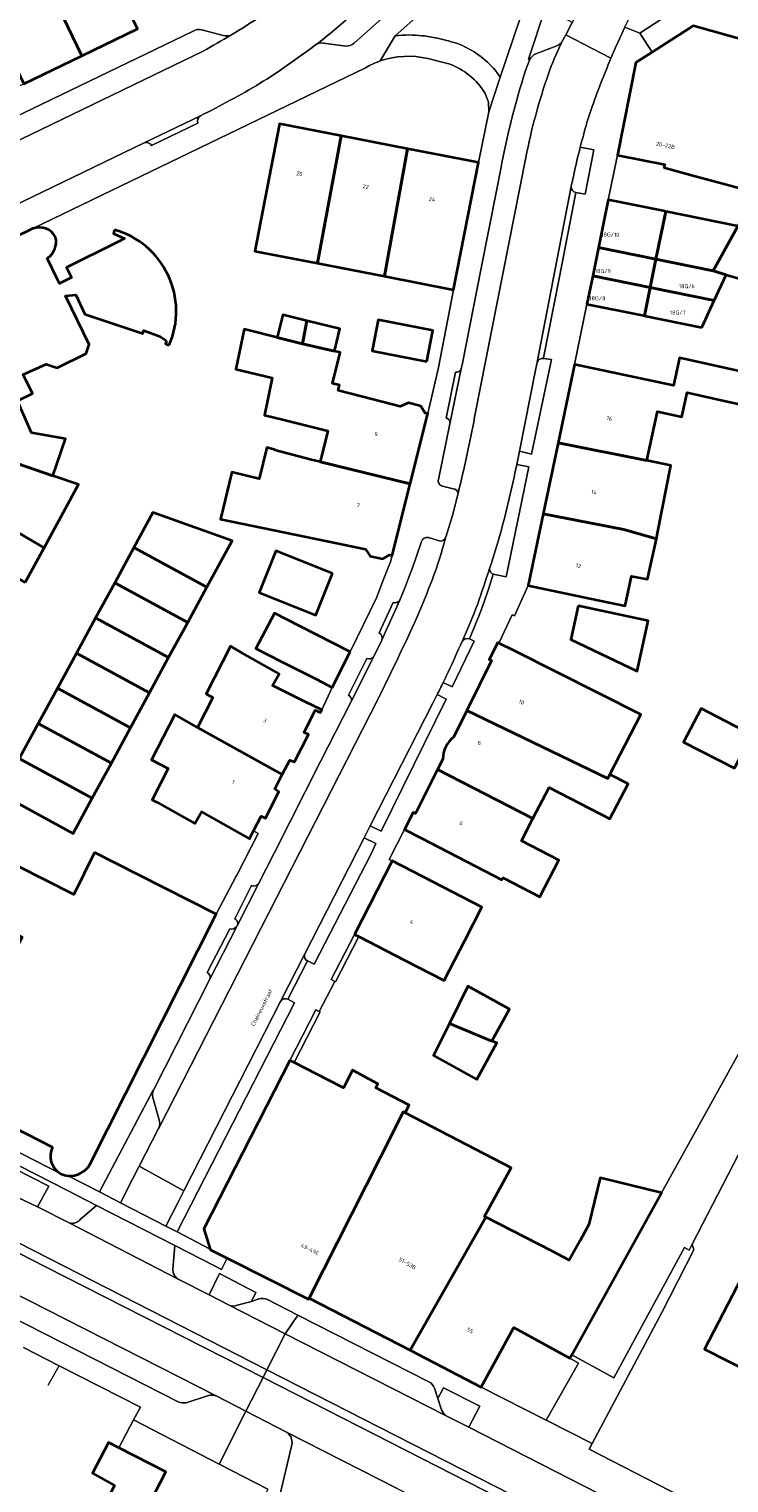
# Model space of a CAD drawing. Header units: metres. Extents: x 197700 to 204338, y 317132 to 325229.
# Tile 762 of 1056: x 203297 to 203359, y 319338 to 319467. Entities that reach past the tile are written whole.
import ezdxf
from ezdxf.enums import TextEntityAlignment as Align

# ---------------------------------------------------------------- set-up
doc = ezdxf.new("R2010")
doc.units = ezdxf.units.M
for name, color, linetype, lineweight in [('B-WE-GR-BEPLANTING_CULTUUR_HEESTERS-GV', 90, 'Continuous', 18), ('B-WE-GR-BEPLANTING_CULTUUR_ROOS-GV', 90, 'Continuous', 18), ('B-WE-IE-TERREINAFSCHEIDING_KUNSTMATIG_MUUR-G', 90, 'IE-TERREINAFSCHEIDING-KUNSTMATIG-DICHT', 18), ('B-WE-IE-TERREINAFSCHEIDING_KUNSTMATIG_MUUR-GV', 90, 'Continuous', 18), ('B-WE-OG-BEBOUWING-GV', 7, 'Continuous', 35), ('B-WE-OG-BEBOUWING-T18', 10, 'Continuous', 18), ('B-WE-OG-TERREIN_ERF-GV', 7, 'Continuous', 18), ('B-WE-OG-TOPOGRAFIE-T18', 10, 'Continuous', 18), ('B-WE-VH-VERHARDING_ASFALT-GV', 252, 'Continuous', 18), ('B-WE-VH-VERHARDING_BETONSTRAATSTEEN-GV', 252, 'Continuous', 18), ('B-WE-VH-VERHARDING_GESLOTEN-GV', 252, 'Continuous', 18), ('B-WE-VH-VERHARDING_OPEN-GV', 252, 'Continuous', 18), ('B-WE-VH-VERHARDING_SIERBESTRATING-GV', 252, 'Continuous', 18), ('B-WE-VH-VERHARDING_STRAATBAKSTEEN-GV', 252, 'Continuous', 18), ('B-WE-VH-VERHARDING_TEGEL-GV', 252, 'Continuous', 18)]:
    doc.layers.add(name, color=color, linetype=linetype, lineweight=lineweight)
doc.styles.add('NLCS-ISO-M200-T18', font='NLCS-ISO.ttf', dxfattribs={"height": 0.36})
doc.linetypes.add('IE-TERREINAFSCHEIDING-KUNSTMATIG-DICHT', pattern='A,8,-1,[82,NLCS.SHX,S=0.75,R=90,X=0,Y=0],-1', length=10)

msp = doc.modelspace()

# ---------------------------------------------------------------- linework, layer by layer
at = {"layer": 'B-WE-GR-BEPLANTING_CULTUUR_HEESTERS-GV'}
for points in [[(203338.14, 319463.473), (203338.571, 319462.864), (203340.958, 319469.962), (203339.434, 319470.762), (203336.949, 319473.388), (203329.263, 319466.553)], [(203349.619, 319467.304), (203350.944, 319466.785), (203355.428, 319469.722), (203357.452, 319469.15), (203358.085, 319471.497)], [(203345.273, 319452.669), (203346.086, 319452.497), (203346.858, 319456.434), (203345.654, 319456.668)], [(203345.08, 319454.229), (203344.86, 319453.231), (203344.85, 319453.179)], [(203340.275, 319429.751), (203341.327, 319429.481), (203343.103, 319437.849), (203342.403, 319437.953)], [(203341.837, 319437.619), (203341.703, 319436.925), (203340.275, 319429.751)], [(203337.95, 319418.834), (203339.085, 319418.591), (203341.102, 319428.339), (203340.033, 319428.546)], [(203337.652, 319419.439), (203337.617, 319419.329)], [(203337.949, 319418.834), (203337.95, 319418.834)], [(203333.514, 319409.246), (203334.321, 319408.847), (203336.259, 319412.893), (203335.839, 319413.103), (203335.829, 319413.108)], [(203332.616, 319407.468), (203327.047, 319396.552), (203328.009, 319396.07), (203333.761, 319407.757), (203332.977, 319408.168)], [(203321.487, 319384.578), (203322.066, 319384.281), (203327.135, 319394.057), (203327.53, 319394.967), (203326.496, 319395.472), (203321.224, 319385.138)], [(203310.001, 319363.14), (203308.943, 319361.065), (203309.941, 319360.55), (203320.325, 319380.861), (203319.729, 319381.171)], [(203319.105, 319380.984), (203310.539, 319364.195), (203310.001, 319363.14)], [(203307.839, 319373.124), (203307.82, 319373.131), (203303.066, 319364.098), (203304.927, 319363.138), (203306.018, 319365.291)], [(203308.339, 319370.503), (203307.774, 319372.462)], [(203306.018, 319365.291), (203306.578, 319366.394), (203308.291, 319369.719), (203308.333, 319369.811)], [(203295.817, 319363.618), (203297.546, 319362.766), (203298.562, 319364.596), (203295.554, 319366.151), (203295.048, 319365.176)], [(203315.262, 319354.052), (203316.527, 319354.403), (203316.893, 319355.184), (203313.687, 319356.86), (203312.761, 319354.987), (203314.481, 319354.085)], [(203333.775, 319344.263), (203335.771, 319343.252), (203336.749, 319345.108), (203333.528, 319346.729), (203333.047, 319345.785), (203333.357, 319344.782)]]:
    msp.add_lwpolyline(points, dxfattribs=at)
for points in [[(203329.263, 319466.553, -0.053486), (203331.656, 319466.549)], [(203331.656, 319466.549, -0.0300365), (203332.999, 319466.32)], [(203332.999, 319466.32, -0.029446), (203334.923, 319465.801)], [(203334.923, 319465.801, -0.0615785), (203336.668, 319464.827)], [(203336.668, 319464.827, -0.0587265), (203338.14, 319463.473)], [(203345.654, 319456.668, 0.0107407), (203345.08, 319454.229)], [(203344.85, 319453.179, 0.3976822), (203345.273, 319452.669)], [(203342.403, 319437.953, 0.3929973), (203341.837, 319437.619)], [(203340.033, 319428.546, -0.0156774), (203338.605, 319422.556)], [(203338.605, 319422.556, -0.0124291), (203337.652, 319419.439)], [(203337.617, 319419.329, 0.3303829), (203337.949, 319418.834)], [(203335.183, 319412.883, -0.0062713), (203333.95, 319410.153)], [(203335.829, 319413.108, 0.3776614), (203335.183, 319412.883)], [(203333.95, 319410.153, -0.0031519), (203333.514, 319409.246)], [(203332.977, 319408.168, -0.0022215), (203332.616, 319407.468)], [(203321.224, 319385.138, 0.3412764), (203321.487, 319384.578)], [(203319.729, 319381.171, 0.3831789), (203319.105, 319380.984)], [(203307.774, 319372.462, -0.1768125), (203307.839, 319373.124)], [(203308.333, 319369.811, 0.1791557), (203308.339, 319370.503)], [(203314.481, 319354.085, 0.2114905), (203315.262, 319354.052)], [(203333.357, 319344.782, 0.1246837), (203333.775, 319344.263)]]:
    msp.add_lwpolyline(points, format="xyb", dxfattribs=at)
at = {"layer": 'B-WE-GR-BEPLANTING_CULTUUR_ROOS-GV'}
for points in [[(203343.997, 319465.943), (203344.366, 319466.639), (203344.938, 319467.721), (203342.577, 319469.012), (203341.062, 319464.47), (203341.168, 319464.413)], [(203341.709, 319464.941), (203343.568, 319465.655)]]:
    msp.add_lwpolyline(points, dxfattribs=at)
for points in [[(203343.568, 319465.655, 0.1416958), (203343.997, 319465.943)], [(203341.168, 319464.413, -0.1711743), (203341.709, 319464.941)]]:
    msp.add_lwpolyline(points, format="xyb", dxfattribs=at)
at = {"layer": 'B-WE-IE-TERREINAFSCHEIDING_KUNSTMATIG_MUUR-G'}
for points in [[(203352.85, 319364.028), (203361.94, 319380.381)], [(203298.51, 319346.973), (203299.464, 319348.695)], [(203299.464, 319348.695), (203306.678, 319345.023), (203306.062, 319343.895)], [(203306.062, 319343.895), (203304.772, 319341.434)]]:
    msp.add_lwpolyline(points, dxfattribs=at)
at = {"layer": 'B-WE-IE-TERREINAFSCHEIDING_KUNSTMATIG_MUUR-GV'}
for points in [[(203326.034, 319386.719), (203325.651, 319386.916), (203323.597, 319382.909), (203323.904, 319382.734), (203323.979, 319382.713)], [(203320.31, 319375.555), (203322.619, 319380.048), (203322.534, 319380.081), (203322.236, 319380.245), (203319.928, 319375.751)]]:
    msp.add_lwpolyline(points, close=True, dxfattribs=at)
at = {"layer": 'B-WE-OG-BEBOUWING-GV'}
for points in [[(203295.522, 319476.771), (203295.655, 319476.835), (203301.478, 319464.777), (203306.433, 319467.173), (203302.362, 319475.602), (203302.241, 319475.562), (203300.837, 319475.097), (203298.193, 319480.325), (203294.578, 319478.638)], [(203293.852, 319475.963), (203292.806, 319478.031), (203289.421, 319476.453), (203290.543, 319474.289), (203296.336, 319462.291), (203301.478, 319464.777), (203295.655, 319476.835), (203295.522, 319476.771)], [(203353.071, 319454.874), (203355.96, 319454.083), (203358.609, 319453.358), (203361.305, 319452.62), (203361.687, 319453.389), (203363.376, 319456.79), (203363.126, 319456.859), (203366.838, 319464.281), (203355.651, 319467.429), (203352.028, 319465.099), (203350.583, 319464.17), (203348.966, 319455.968), (203353.145, 319455.144)], [(203324.478, 319457.677), (203319.002, 319458.734), (203316.809, 319447.474), (203322.368, 319446.392)], [(203328.321, 319445.233), (203330.355, 319456.542), (203324.478, 319457.677), (203322.368, 319446.392)], [(203334.414, 319444.046), (203336.639, 319455.328), (203330.355, 319456.542), (203328.321, 319445.233)], [(203347.272, 319447.778), (203352.367, 319446.741), (203353.23, 319450.983), (203353.004, 319451.029), (203348.135, 319452.02)], [(203352.367, 319446.741), (203357.443, 319445.708), (203359.634, 319449.68), (203353.23, 319450.983)], [(203357.443, 319445.708), (203358.589, 319445.373), (203361.198, 319444.61), (203362.766, 319449.966), (203362.458, 319450.051), (203360.32, 319450.637), (203360.183, 319450.675), (203359.634, 319449.68)], [(203352.367, 319446.741), (203347.272, 319447.778), (203346.763, 319445.279), (203351.859, 319444.242)], [(203357.538, 319443.087), (203358.589, 319445.373), (203357.443, 319445.708), (203352.367, 319446.741), (203351.859, 319444.242)], [(203294.189, 319429.19), (203298.92, 319427.552), (203300.036, 319430.822), (203297.029, 319431.356), (203295.785, 319434.187), (203295.399, 319434.276), (203289.721, 319445.888), (203284.347, 319443.343), (203286.821, 319438.12), (203284.428, 319436.986), (203287.253, 319430.555), (203290.681, 319432.259), (203294.526, 319430.165), (203294.2, 319429.21)], [(203346.763, 319445.279), (203346.254, 319442.778), (203351.153, 319441.78), (203351.35, 319441.74), (203351.859, 319444.242)], [(203356.441, 319440.703), (203357.538, 319443.087), (203351.859, 319444.242), (203351.35, 319441.74)], [(203321.413, 319441.287), (203319.297, 319441.808), (203318.806, 319439.814), (203321.031, 319439.242)], [(203321.413, 319441.287), (203321.031, 319439.242), (203323.864, 319438.605), (203324.347, 319440.564)], [(203332.059, 319437.693), (203332.596, 319440.442), (203327.746, 319441.388), (203327.209, 319438.641)], [(203318.806, 319439.814), (203315.884, 319440.534), (203315.138, 319437.017), (203318.362, 319436.223), (203317.663, 319432.927), (203319.268, 319432.531), (203323.286, 319431.54), (203322.614, 319428.796), (203330.584, 319426.845), (203332.146, 319433.074), (203331.922, 319433.114), (203331.537, 319433.734), (203330.438, 319434.02), (203329.711, 319433.683), (203327.301, 319434.308), (203324.193, 319435.114), (203324.31, 319435.591), (203323.705, 319435.74), (203324.384, 319438.495), (203323.864, 319438.605), (203321.031, 319439.242)], [(203361.135, 319434.87), (203361.483, 319436.434), (203359.349, 319436.909), (203354.467, 319437.996), (203353.927, 319435.569), (203345.156, 319437.411), (203343.7, 319430.482), (203351.551, 319428.925), (203352.511, 319433.262), (203354.647, 319432.789), (203355.119, 319434.923), (203358.67, 319434.137), (203360.851, 319433.654)], [(203342.377, 319424.181), (203349.519, 319422.807), (203352.407, 319421.969), (203352.517, 319422.467), (203353.687, 319428.454), (203351.551, 319428.925), (203343.7, 319430.482)], [(203298.137, 319421.177), (203301.188, 319426.778), (203298.92, 319427.552), (203294.189, 319429.19), (203291.828, 319424.856)], [(203322.614, 319428.796), (203321.854, 319428.982), (203318.599, 319429.817), (203318.611, 319429.867), (203317.871, 319430.049), (203317.194, 319427.3), (203314.792, 319427.892), (203313.764, 319423.721), (203324.082, 319421.573), (203326.637, 319421.041), (203327.051, 319420.434), (203328.153, 319420.203), (203328.761, 319420.561), (203328.99, 319420.489), (203330.584, 319426.845)], [(203296.469, 319418.114), (203298.137, 319421.177), (203291.828, 319424.856), (203290.159, 319421.793)], [(203312.566, 319417.676), (203314.81, 319421.805), (203307.786, 319424.309), (203306.093, 319421.194)], [(203352.407, 319421.969), (203349.519, 319422.807), (203342.377, 319424.181), (203341.043, 319417.832), (203345.936, 319416.804), (203349.626, 319416.029), (203350.207, 319418.668), (203351.62, 319418.392)], [(203306.093, 319421.194), (203304.4, 319418.08), (203310.873, 319414.562), (203312.566, 319417.676)], [(203323.713, 319418.911), (203318.688, 319420.912), (203317.214, 319417.21), (203322.239, 319415.208)], [(203309.18, 319411.447), (203310.873, 319414.562), (203304.4, 319418.08), (203302.707, 319414.965)], [(203325.271, 319411.958), (203320.815, 319414.227), (203318.571, 319415.37), (203316.903, 319412.255), (203319.212, 319411.079), (203322.271, 319409.521), (203323.668, 319408.81)], [(203345.46, 319416.039), (203344.816, 319413.055), (203350.706, 319410.243), (203351.667, 319414.7)], [(203302.707, 319414.965), (203301.014, 319411.85), (203307.487, 319408.332), (203309.18, 319411.447)], [(203319.255, 319401.086), (203319.916, 319402.372), (203320.332, 319402.206), (203321.564, 319404.622), (203321.197, 319404.796), (203322.178, 319406.788), (203322.637, 319406.57), (203322.75, 319406.816), (203321.292, 319407.534), (203318.386, 319408.965), (203318.974, 319410.01), (203315.664, 319411.875), (203314.652, 319412.445), (203312.507, 319408.236), (203313.092, 319407.906), (203311.743, 319405.259)], [(203348.291, 319401.096), (203351.036, 319406.413), (203339.843, 319412.036), (203338.454, 319412.734), (203338.342, 319412.79), (203337.587, 319411.285), (203337.801, 319411.178), (203335.618, 319406.767), (203348.103, 319400.732)], [(203299.322, 319408.735), (203305.795, 319405.217), (203307.487, 319408.332), (203301.014, 319411.85)], [(203305.795, 319405.217), (203299.322, 319408.735), (203297.629, 319405.621), (203304.102, 319402.103)], [(203316.702, 319396.098), (203317.372, 319397.409), (203317.768, 319397.216), (203318.96, 319399.562), (203318.587, 319399.786), (203319.255, 319401.086), (203311.743, 319405.259), (203309.718, 319406.399), (203307.668, 319402.378), (203309.148, 319401.624), (203307.734, 319398.849), (203308.185, 319398.596), (203311.496, 319396.732), (203312.085, 319397.778), (203316.336, 319395.383)], [(203359.318, 319401.635), (203360.857, 319404.609), (203356.361, 319406.936), (203354.822, 319403.962)], [(203297.629, 319405.621), (203295.936, 319402.506), (203302.409, 319398.988), (203304.102, 319402.103)], [(203295.936, 319402.506), (203294.243, 319399.391), (203300.716, 319395.873), (203302.409, 319398.988)], [(203331.59, 319395.452), (203338.71, 319391.74), (203338.815, 319391.943), (203342.071, 319390.261), (203343.748, 319393.508), (203340.446, 319395.214), (203341.461, 319397.179), (203333.015, 319401.521), (203331.063, 319397.618), (203330.854, 319397.728), (203330.089, 319396.208)], [(203325.651, 319386.916), (203326.034, 319386.719), (203330.097, 319384.628), (203333.591, 319382.83), (203335.418, 319386.38), (203336.943, 319389.344), (203333.449, 319391.142), (203329.004, 319393.43)], [(203334.058, 319379.018), (203337.829, 319377.464), (203339.384, 319380.301), (203335.698, 319382.321)], [(203334.058, 319379.018), (203332.651, 319376.183), (203336.503, 319374.072), (203338.273, 319377.301), (203337.829, 319377.464)], [(203321.583, 319354.592), (203321.596, 319354.586), (203321.645, 319354.684), (203329.187, 319369.638), (203329.978, 319371.183), (203330.144, 319371.097), (203330.498, 319371.782), (203327.535, 319373.313), (203327.717, 319373.666), (203325.485, 319374.886), (203324.677, 319373.322), (203324.379, 319373.474), (203320.31, 319375.555), (203319.928, 319375.751), (203312.29, 319360.825), (203312.87, 319359.039), (203312.891, 319358.974), (203314.365, 319358.231)], [(203337.297, 319361.877), (203337.184, 319361.935), (203339.538, 319366.241), (203330.144, 319371.097), (203329.978, 319371.183), (203329.187, 319369.638), (203321.645, 319354.684), (203330.571, 319350.068)], [(203345.642, 319359.8), (203344.688, 319358.056), (203343.162, 319358.845), (203337.297, 319361.877), (203330.571, 319350.068), (203336.866, 319346.812), (203339.761, 319352.082), (203344.74, 319349.356), (203344.916, 319349.675), (203352.85, 319364.028), (203347.431, 319365.352), (203346.423, 319361.228)], [(203378.33, 319352.87), (203370.209, 319357.196), (203368.734, 319353.973), (203360.767, 319358.095), (203356.671, 319350.179), (203360.692, 319348.117), (203360.626, 319347.97), (203376.424, 319339.848), (203382.174, 319351.026)], [(203301.907, 319333.226), (203309.817, 319329.175), (203312.38, 319334.178), (203307.538, 319336.613), (203308.928, 319339.297), (203304.772, 319341.434), (203303.846, 319341.91), (203302.437, 319339.171), (203304.396, 319338.087)]]:
    msp.add_lwpolyline(points, close=True, dxfattribs=at)
for points in [[(203297.153, 319449.455), (203292.014, 319446.967), (203291.901, 319447.192), (203289.623, 319446.091), (203289.721, 319445.888), (203295.399, 319434.276), (203295.785, 319434.187), (203297.126, 319434.854), (203296.286, 319436.544), (203298.332, 319437.443), (203299.29, 319437.116), (203301.857, 319438.392), (203302.125, 319439.178), (203300.029, 319443.512), (203300.96, 319443.594), (203301.761, 319441.887), (203306.894, 319440.153), (203306.986, 319440.442), (203308.439, 319439.904), (203308.981, 319439.505)], [(203304.389, 319449.353), (203304.283, 319449.036), (203305.266, 319448.573), (203304.639, 319448.262), (203300.134, 319446.022), (203300.579, 319445.126), (203299.506, 319444.593), (203299.331, 319444.955), (203298.421, 319446.836)], [(203308.981, 319439.505), (203308.907, 319439.25), (203309.229, 319439.133)], [(203333.478, 319402.446), (203333.015, 319401.521), (203341.461, 319397.179), (203342.89, 319399.945), (203348.291, 319397.155), (203349.898, 319400.266), (203348.291, 319401.096), (203348.103, 319400.732), (203335.618, 319406.767), (203334.46, 319404.428)], [(203302.607, 319394.163), (203300.766, 319390.447), (203295.804, 319392.98), (203293.331, 319388.136), (203296.187, 319386.678), (203295.504, 319385.341), (203275.695, 319395.453), (203271.674, 319387.606), (203269.394, 319383.157), (203290.684, 319372.249), (203298.892, 319368.077)], [(203302.194, 319366.543), (203313.395, 319388.715), (203306.515, 319392.19), (203302.607, 319394.163)]]:
    msp.add_lwpolyline(points, dxfattribs=at)
for points in [[(203299.151, 319448.71, 0.3788355), (203297.153, 319449.455)], [(203298.421, 319446.836, 0.3255755), (203299.151, 319448.71)], [(203309.229, 319439.133, 0.4536384), (203304.389, 319449.353)], [(203334.46, 319404.428, 0.2288732), (203333.478, 319402.446)], [(203298.892, 319368.077, 0.4073876), (203299.637, 319365.712)], [(203300.273, 319365.54, 0.2982094), (203302.194, 319366.543)], [(203299.637, 319365.712, 0.0846665), (203300.273, 319365.54)]]:
    msp.add_lwpolyline(points, format="xyb", dxfattribs=at)
at = {"layer": 'B-WE-OG-TERREIN_ERF-GV'}
for points in [[(203327.921, 319464.311, 0.0471809), (203326.62, 319463.714)], [(203332.16, 319464.523, 0.14339), (203327.921, 319464.311)], [(203337.229, 319461.429, 0.1715254), (203334.018, 319464.06)], [(203297.153, 319449.455, -0.3788355), (203299.151, 319448.71)], [(203299.151, 319448.71, -0.3255755), (203298.421, 319446.836)], [(203304.389, 319449.353, -0.4536384), (203309.229, 319439.133)], [(203299.637, 319365.712, -0.4073876), (203298.892, 319368.077)]]:
    msp.add_lwpolyline(points, format="xyb", dxfattribs=at)
for points in [[(203334.018, 319464.06), (203332.16, 319464.523)], [(203326.62, 319463.714), (203297.153, 319449.455)], [(203325.271, 319411.958), (203327.614, 319416.741), (203328.261, 319418.441), (203328.829, 319419.946), (203328.99, 319420.489), (203328.761, 319420.561), (203328.153, 319420.203), (203327.051, 319420.434), (203326.637, 319421.041), (203324.082, 319421.573), (203313.764, 319423.721), (203314.792, 319427.892), (203317.194, 319427.3), (203317.871, 319430.049), (203318.611, 319429.867), (203318.599, 319429.817), (203321.854, 319428.982), (203322.614, 319428.796), (203323.286, 319431.54), (203319.268, 319432.531), (203317.663, 319432.927), (203318.362, 319436.223), (203315.138, 319437.017), (203315.884, 319440.534), (203318.806, 319439.814), (203319.297, 319441.808), (203321.413, 319441.287), (203324.347, 319440.564), (203323.864, 319438.605), (203324.384, 319438.495), (203323.705, 319435.74), (203324.31, 319435.591), (203324.193, 319435.114), (203327.301, 319434.308), (203329.711, 319433.683), (203330.438, 319434.02), (203331.537, 319433.734), (203331.922, 319433.114), (203332.146, 319433.074), (203333.086, 319437.152), (203334.414, 319444.046), (203328.321, 319445.233), (203322.368, 319446.392), (203316.809, 319447.474), (203319.002, 319458.734), (203324.478, 319457.677), (203330.355, 319456.542), (203336.639, 319455.328), (203337.568, 319459.809), (203337.541, 319460.649), (203337.229, 319461.429)], [(203298.421, 319446.836), (203299.331, 319444.955), (203299.506, 319444.593), (203300.579, 319445.126), (203300.134, 319446.022), (203304.639, 319448.262), (203305.266, 319448.573), (203304.283, 319449.036), (203304.389, 319449.353)], [(203361.198, 319444.61), (203358.589, 319445.373), (203357.538, 319443.087), (203356.441, 319440.703), (203351.35, 319441.74), (203351.153, 319441.78), (203346.254, 319442.778), (203345.156, 319437.411), (203353.927, 319435.569), (203354.467, 319437.996), (203359.349, 319436.909)], [(203309.229, 319439.133), (203308.907, 319439.25), (203308.981, 319439.505), (203308.439, 319439.904), (203306.986, 319440.442), (203306.894, 319440.153), (203301.761, 319441.887), (203300.96, 319443.594), (203300.029, 319443.512), (203302.125, 319439.178), (203301.857, 319438.392), (203299.29, 319437.116), (203298.332, 319437.443), (203296.286, 319436.544), (203297.126, 319434.854), (203295.785, 319434.187), (203297.029, 319431.356), (203300.036, 319430.822), (203298.92, 319427.552), (203301.188, 319426.778), (203298.137, 319421.177), (203296.469, 319418.114)], [(203360.851, 319433.654), (203358.67, 319434.137), (203355.119, 319434.923), (203354.647, 319432.789), (203352.511, 319433.262), (203351.551, 319428.925), (203353.687, 319428.454), (203352.517, 319422.467), (203352.407, 319421.969), (203351.62, 319418.392), (203350.207, 319418.668), (203349.626, 319416.029), (203345.936, 319416.804), (203341.043, 319417.832), (203339.825, 319415.154), (203339.616, 319415.243), (203338.454, 319412.734), (203339.843, 319412.036), (203351.036, 319406.413), (203348.291, 319401.096), (203349.898, 319400.266), (203348.291, 319397.155), (203342.89, 319399.945), (203341.461, 319397.179), (203340.446, 319395.214), (203343.748, 319393.508), (203342.071, 319390.261), (203338.815, 319391.943), (203338.71, 319391.74), (203331.59, 319395.452), (203330.089, 319396.208), (203328.733, 319393.566), (203329.004, 319393.43), (203333.449, 319391.142), (203336.943, 319389.344), (203335.418, 319386.38), (203333.591, 319382.83), (203330.097, 319384.628), (203326.034, 319386.719), (203323.979, 319382.713), (203323.904, 319382.734), (203322.534, 319380.081), (203322.619, 319380.048), (203320.31, 319375.555), (203324.379, 319373.474), (203324.677, 319373.322), (203325.485, 319374.886), (203327.717, 319373.666), (203327.535, 319373.313), (203330.498, 319371.782), (203330.144, 319371.097), (203339.538, 319366.241), (203337.184, 319361.935), (203337.297, 319361.877), (203343.162, 319358.845), (203344.688, 319358.056), (203345.642, 319359.8), (203346.423, 319361.228), (203347.431, 319365.352), (203352.85, 319364.028), (203361.94, 319380.381)], [(203295.804, 319392.98), (203300.766, 319390.447), (203302.607, 319394.163), (203306.515, 319392.19), (203313.395, 319388.715), (203315.174, 319392.071), (203315.23, 319392.182), (203317.1, 319395.874), (203316.702, 319396.098), (203316.336, 319395.383), (203312.085, 319397.778), (203311.496, 319396.732), (203308.185, 319398.596), (203307.734, 319398.849), (203309.148, 319401.624), (203307.668, 319402.378), (203309.718, 319406.399), (203311.743, 319405.259), (203313.092, 319407.906), (203312.507, 319408.236), (203314.652, 319412.445), (203315.664, 319411.875), (203318.974, 319410.01), (203318.386, 319408.965), (203321.292, 319407.534), (203322.75, 319406.816), (203323.668, 319408.81), (203322.271, 319409.521), (203319.212, 319411.079), (203316.903, 319412.255), (203318.571, 319415.37), (203320.815, 319414.227), (203325.271, 319411.958)], [(203267.69, 319382.057), (203299.637, 319365.712)], [(203298.892, 319368.077), (203290.684, 319372.249)], [(203304.396, 319338.087), (203302.437, 319339.171), (203303.846, 319341.91), (203304.772, 319341.434), (203306.062, 319343.895), (203306.678, 319345.023), (203299.464, 319348.695), (203296.329, 319350.324)], [(203317.969, 319337.765), (203313.658, 319339.985), (203306.062, 319343.895), (203304.772, 319341.434), (203308.928, 319339.297), (203307.538, 319336.613)]]:
    msp.add_lwpolyline(points, dxfattribs=at)
for points in [[(203332.059, 319437.693), (203327.209, 319438.641), (203327.746, 319441.388), (203332.596, 319440.442)], [(203295.936, 319402.506), (203297.629, 319405.621), (203299.322, 319408.735), (203301.014, 319411.85), (203302.707, 319414.965), (203304.4, 319418.08), (203306.093, 319421.194), (203307.786, 319424.309), (203314.81, 319421.805), (203312.566, 319417.676), (203310.873, 319414.562), (203309.18, 319411.447), (203307.487, 319408.332), (203305.795, 319405.217), (203304.102, 319402.103), (203302.409, 319398.988), (203300.716, 319395.873), (203294.243, 319399.391)], [(203323.713, 319418.911), (203322.239, 319415.208), (203317.214, 319417.21), (203318.688, 319420.912)], [(203345.46, 319416.039), (203351.667, 319414.7), (203350.706, 319410.243), (203344.816, 319413.055)], [(203359.318, 319401.635), (203354.822, 319403.962), (203356.361, 319406.936), (203360.857, 319404.609)], [(203337.829, 319377.464), (203338.273, 319377.301), (203336.503, 319374.072), (203332.651, 319376.183), (203334.058, 319379.018), (203335.698, 319382.321), (203339.384, 319380.301)], [(203342.643, 319343.872), (203345.495, 319348.927), (203344.74, 319349.356), (203339.761, 319352.082), (203336.866, 319346.812)]]:
    msp.add_lwpolyline(points, close=True, dxfattribs=at)
at = {"layer": 'B-WE-VH-VERHARDING_ASFALT-GV'}
for points in [[(203197.96, 319409.397), (203216.207, 319400.105), (203247.52, 319384.185), (203273.796, 319370.847), (203298.604, 319358.187), (203317.895, 319348.329), (203319.517, 319351.521), (203314.481, 319354.085), (203312.761, 319354.987), (203310.013, 319356.373), (203300.351, 319361.348), (203297.546, 319362.766), (203295.817, 319363.618), (203275.691, 319373.876), (203275.619, 319373.913), (203274.711, 319374.352), (203249.148, 319387.364), (203249.115, 319387.381), (203248.214, 319387.825), (203248.111, 319387.878), (203218.135, 319403.196), (203216.213, 319404.159), (203212.756, 319405.921), (203202.591, 319411.05)], [(203335.771, 319343.252), (203333.775, 319344.263), (203319.517, 319351.521), (203317.895, 319348.329), (203326.454, 319343.955), (203356.971, 319328.399), (203390.937, 319311.096)], [(203390.617, 319310.419), (203356.62, 319327.729), (203325.997, 319343.347), (203317.55, 319347.65), (203316.032, 319344.659), (203319.689, 319342.776)], [(203392.656, 319314.119), (203383.374, 319318.896), (203379.306, 319321.015), (203358.879, 319331.451), (203335.771, 319343.252)], [(203319.689, 319342.776), (203329.426, 319337.826), (203333.587, 319335.691), (203368.824, 319317.734), (203373.695, 319315.258), (203383.492, 319310.174), (203391.264, 319306.154)]]:
    msp.add_lwpolyline(points, dxfattribs=at)
msp.add_lwpolyline([(203210.579, 319398.393), (203215.156, 319396.058), (203246.76, 319379.96), (203275.177, 319365.481), (203313.392, 319346.019), (203316.032, 319344.659), (203317.55, 319347.65), (203298.272, 319357.47), (203273.394, 319370.2), (203247.101, 319383.53), (203215.758, 319399.486), (203197.737, 319408.656), (203196.744, 319405.349), (203197.707, 319404.86)], close=True, dxfattribs=at)
at = {"layer": 'B-WE-VH-VERHARDING_BETONSTRAATSTEEN-GV'}
for points in [[(203313.392, 319346.019), (203275.177, 319365.481), (203246.76, 319379.96), (203215.156, 319396.058)], [(203216.695, 319393.033), (203245.938, 319378.167), (203274.245, 319363.713), (203310.022, 319345.507)], [(203314.481, 319354.085), (203319.517, 319351.521), (203320.635, 319353.183), (203317.934, 319354.558)], [(203317.186, 319354.63), (203316.527, 319354.403), (203315.262, 319354.052)], [(203332.234, 319347.279), (203320.635, 319353.183), (203319.517, 319351.521), (203333.775, 319344.263)], [(203310.74, 319345.412), (203312.723, 319346.059)], [(203333.357, 319344.782), (203333.047, 319345.785), (203332.742, 319346.711)]]:
    msp.add_lwpolyline(points, dxfattribs=at)
for points in [[(203306.578, 319366.394), (203306.018, 319365.291), (203304.927, 319363.138), (203308.943, 319361.065), (203310.001, 319363.14), (203310.539, 319364.195)], [(203310.013, 319356.373), (203309.939, 319356.427), (203309.87, 319356.487), (203309.807, 319356.553), (203309.75, 319356.625), (203309.699, 319356.701), (203309.656, 319356.782), (203309.62, 319356.866), (203309.592, 319356.953), (203309.571, 319357.042), (203309.559, 319357.133), (203309.554, 319357.224), (203309.555, 319357.27), (203309.735, 319359.355), (203302.78, 319362.905), (203301.35, 319361.646), (203301.278, 319361.574), (203301.208, 319361.517), (203301.133, 319361.466), (203301.054, 319361.422), (203300.972, 319361.386), (203300.886, 319361.357), (203300.799, 319361.335), (203300.709, 319361.322), (203300.619, 319361.316), (203300.529, 319361.319), (203300.439, 319361.329), (203300.351, 319361.348)]]:
    msp.add_lwpolyline(points, close=True, dxfattribs=at)
for points in [[(203317.934, 319354.558, 0.1925311), (203317.186, 319354.63)], [(203315.262, 319354.052, -0.2114905), (203314.481, 319354.085)], [(203332.742, 319346.711, 0.2007412), (203332.234, 319347.279)], [(203310.022, 319345.507, 0.113046), (203310.74, 319345.412)], [(203312.723, 319346.059, -0.1344952), (203313.392, 319346.019)], [(203333.775, 319344.263, -0.1246837), (203333.357, 319344.782)]]:
    msp.add_lwpolyline(points, format="xyb", dxfattribs=at)
at = {"layer": 'B-WE-VH-VERHARDING_GESLOTEN-GV'}
msp.add_lwpolyline([(203355.96, 319454.083), (203353.071, 319454.874), (203353.145, 319455.144), (203348.966, 319455.968), (203348.135, 319452.02), (203353.004, 319451.029), (203353.23, 319450.983), (203359.634, 319449.68), (203360.183, 319450.675), (203360.32, 319450.637), (203361.305, 319452.62), (203358.609, 319453.358)], close=True, dxfattribs=at)
msp.add_lwpolyline([(203361.94, 319380.381), (203352.85, 319364.028), (203344.916, 319349.675), (203348.641, 319347.615), (203354.887, 319359.168), (203355.32, 319358.945), (203355.588, 319359.464), (203365.584, 319378.837)], dxfattribs=at)
at = {"layer": 'B-WE-VH-VERHARDING_OPEN-GV'}
for points in [[(203371.897, 319375.548), (203370.258, 319376.418), (203365.819, 319378.719), (203365.584, 319378.837), (203355.588, 319359.464), (203355.716, 319358.962), (203352.902, 319353.423), (203346.708, 319341.803), (203346.455, 319341.316), (203354.609, 319337.098), (203354.583, 319337.002), (203365.804, 319331.215), (203365.855, 319331.325), (203368.717, 319329.888), (203368.926, 319330.311), (203375.864, 319326.762), (203375.507, 319327.859), (203381.19, 319338.9), (203388.724, 319353.99), (203393.828, 319364.071), (203387.603, 319367.314), (203378.921, 319371.957)], [(203355.588, 319359.464), (203355.32, 319358.945), (203354.887, 319359.168), (203348.641, 319347.615), (203344.916, 319349.675), (203344.74, 319349.356), (203345.495, 319348.927), (203342.643, 319343.872), (203346.708, 319341.803), (203352.902, 319353.423), (203355.716, 319358.962)], [(203368.734, 319353.973), (203370.209, 319357.196), (203378.33, 319352.87), (203382.174, 319351.026), (203376.424, 319339.848), (203360.626, 319347.97), (203360.692, 319348.117), (203356.671, 319350.179), (203360.767, 319358.095)]]:
    msp.add_lwpolyline(points, close=True, dxfattribs=at)
at = {"layer": 'B-WE-VH-VERHARDING_SIERBESTRATING-GV'}
for points in [[(203317.895, 319348.329), (203298.604, 319358.187), (203273.796, 319370.847), (203247.52, 319384.185), (203216.207, 319400.105), (203197.96, 319409.397), (203197.737, 319408.656), (203215.758, 319399.486), (203247.101, 319383.53), (203273.394, 319370.2), (203298.272, 319357.47), (203317.55, 319347.65)], [(203313.658, 319339.985), (203317.969, 319337.765), (203317.638, 319337.117), (203318.715, 319336.563), (203319.046, 319337.211), (203320.074, 319341.583), (203320.081, 319341.608), (203320.102, 319341.706), (203320.115, 319341.806), (203320.118, 319341.906), (203320.112, 319342.006), (203320.098, 319342.105), (203320.075, 319342.203), (203320.043, 319342.298), (203320.002, 319342.39), (203319.954, 319342.478), (203319.898, 319342.561), (203319.835, 319342.639), (203319.765, 319342.711), (203319.689, 319342.776), (203316.032, 319344.659)]]:
    msp.add_lwpolyline(points, close=True, dxfattribs=at)
for points in [[(203295.554, 319366.151), (203298.562, 319364.596), (203297.546, 319362.766), (203300.351, 319361.348), (203300.439, 319361.329), (203300.529, 319361.319), (203300.619, 319361.316), (203300.709, 319361.322), (203300.799, 319361.335), (203300.886, 319361.357), (203300.972, 319361.386), (203301.054, 319361.422), (203301.133, 319361.466), (203301.208, 319361.517), (203301.278, 319361.574), (203301.35, 319361.646), (203302.78, 319362.905), (203300.202, 319364.221), (203212.637, 319408.92)], [(203310.022, 319345.507), (203274.245, 319363.713), (203245.938, 319378.167), (203216.695, 319393.033)], [(203354.609, 319337.098), (203346.455, 319341.316), (203346.708, 319341.803), (203342.643, 319343.872), (203336.866, 319346.812), (203330.571, 319350.068), (203321.645, 319354.684), (203321.596, 319354.586), (203321.583, 319354.592), (203314.365, 319358.231), (203313.875, 319357.241), (203313.243, 319357.564), (203309.735, 319359.355), (203309.555, 319357.27), (203309.554, 319357.224), (203309.559, 319357.133), (203309.571, 319357.042), (203309.592, 319356.953), (203309.62, 319356.866), (203309.656, 319356.782), (203309.699, 319356.701), (203309.75, 319356.625), (203309.807, 319356.553), (203309.87, 319356.487), (203309.939, 319356.427), (203310.013, 319356.373), (203312.761, 319354.987), (203313.687, 319356.86), (203316.893, 319355.184), (203316.527, 319354.403), (203317.186, 319354.63)], [(203317.934, 319354.558), (203320.635, 319353.183), (203332.234, 319347.279)], [(203296.329, 319350.324), (203299.464, 319348.695), (203306.678, 319345.023), (203306.062, 319343.895), (203313.658, 319339.985), (203316.032, 319344.659), (203313.392, 319346.019)], [(203317.895, 319348.329), (203317.55, 319347.65), (203325.997, 319343.347), (203356.62, 319327.729), (203390.617, 319310.419)], [(203390.937, 319311.096), (203356.971, 319328.399), (203326.454, 319343.955), (203317.895, 319348.329)], [(203332.742, 319346.711), (203333.047, 319345.785), (203333.528, 319346.729), (203336.749, 319345.108), (203335.771, 319343.252), (203358.879, 319331.451), (203379.306, 319321.015), (203380.029, 319322.514), (203384.187, 319320.481), (203383.374, 319318.896), (203392.656, 319314.119)], [(203312.723, 319346.059), (203310.74, 319345.412)], [(203329.426, 319337.826), (203319.689, 319342.776), (203319.765, 319342.711), (203319.835, 319342.639), (203319.898, 319342.561), (203319.954, 319342.478), (203320.002, 319342.39), (203320.043, 319342.298), (203320.075, 319342.203), (203320.098, 319342.105), (203320.112, 319342.006), (203320.118, 319341.906), (203320.115, 319341.806), (203320.102, 319341.706), (203320.081, 319341.608), (203320.074, 319341.583), (203319.046, 319337.211)]]:
    msp.add_lwpolyline(points, dxfattribs=at)
for points in [[(203317.186, 319354.63, -0.1925311), (203317.934, 319354.558)], [(203332.234, 319347.279, -0.2007412), (203332.742, 319346.711)], [(203310.74, 319345.412, -0.113046), (203310.022, 319345.507)], [(203313.392, 319346.019, 0.1344952), (203312.723, 319346.059)]]:
    msp.add_lwpolyline(points, format="xyb", dxfattribs=at)
at = {"layer": 'B-WE-VH-VERHARDING_STRAATBAKSTEEN-GV'}
for points in [[(203327.921, 319464.311), (203329.263, 319466.553), (203336.949, 319473.388), (203335.051, 319476.355)], [(203325.619, 319465.887), (203333.062, 319472.56)], [(203333.062, 319472.56), (203325.619, 319465.887)], [(203340.807, 319463.457), (203341.154, 319464.383), (203341.168, 319464.413), (203341.062, 319464.47), (203342.577, 319469.012), (203340.958, 319469.962), (203338.571, 319462.864), (203337.568, 319459.809), (203336.639, 319455.328), (203334.414, 319444.046), (203333.086, 319437.152), (203332.146, 319433.074), (203330.584, 319426.845), (203328.99, 319420.489)], [(203346.249, 319470.183), (203345.833, 319469.412), (203345.76, 319469.278), (203344.938, 319467.721), (203344.366, 319466.639), (203348.379, 319464.555), (203348.61, 319465.1), (203348.844, 319465.644), (203348.862, 319465.682), (203349.619, 319467.304), (203350.108, 319468.352)], [(203306.433, 319467.173), (203301.478, 319464.777), (203296.336, 319462.291), (203291.268, 319459.841), (203286.224, 319457.402), (203280.263, 319454.52), (203274.318, 319451.646), (203269.33, 319449.235), (203264.215, 319446.762), (203259.199, 319444.337), (203254.035, 319441.84), (203253.595, 319442.75), (203251.252, 319441.527), (203248.229, 319439.892), (203247.479, 319439.486), (203247.151, 319439.309), (203243.349, 319437.277), (203243.557, 319436.72), (203236.152, 319433.285), (203236.194, 319433.194), (203235.601, 319432.962), (203235.571, 319433.037), (203231.505, 319431.175)], [(203311.342, 319466.966), (203253.642, 319439.124), (203249.766, 319437.254), (203245.112, 319435.008), (203245.085, 319434.992)], [(203253.642, 319439.124), (203311.342, 319466.966)], [(203312.108, 319467.077), (203314.021, 319466.559)], [(203314.021, 319466.559), (203312.108, 319467.077)], [(203329.263, 319466.553), (203327.921, 319464.311)], [(203348.379, 319464.555), (203344.366, 319466.639), (203343.997, 319465.943), (203343.927, 319465.81)], [(203345.156, 319437.411), (203346.254, 319442.778), (203346.763, 319445.279), (203347.272, 319447.778), (203348.135, 319452.02), (203348.966, 319455.968), (203350.583, 319464.17), (203352.028, 319465.099), (203350.944, 319466.785), (203349.619, 319467.304), (203348.862, 319465.682), (203348.844, 319465.644), (203348.61, 319465.1), (203348.379, 319464.555)], [(203322.209, 319465.738), (203321.793, 319465.424), (203321.375, 319465.114), (203319.753, 319463.965)], [(203319.753, 319463.965), (203321.375, 319465.114), (203321.793, 319465.424), (203322.209, 319465.738)], [(203322.917, 319465.891), (203324.887, 319465.638)], [(203324.887, 319465.638), (203322.917, 319465.891)], [(203343.568, 319465.655), (203341.709, 319464.941)], [(203343.927, 319465.81), (203343.997, 319465.943)], [(203312.242, 319465.19), (203245.064, 319432.721), (203244.122, 319432.265), (203215.249, 319418.31), (203217.479, 319413.888), (203217.754, 319414.02)], [(203245.064, 319432.721), (203312.242, 319465.19)], [(203332.16, 319464.523), (203334.018, 319464.06)], [(203341.168, 319464.413), (203341.154, 319464.383), (203340.807, 319463.457)], [(203257.717, 319430.397), (203270.361, 319436.554), (203278.392, 319440.403), (203281.673, 319441.976), (203281.698, 319441.924), (203283.084, 319442.58), (203282.966, 319442.857), (203289.623, 319446.091), (203291.901, 319447.192), (203292.014, 319446.967), (203297.153, 319449.455), (203326.62, 319463.714)], [(203337.229, 319461.429), (203337.541, 319460.649), (203337.568, 319459.809), (203338.571, 319462.864), (203338.14, 319463.473)], [(203217.754, 319414.02), (203231.778, 319420.739), (203239.643, 319424.508), (203245.108, 319427.152), (203254.078, 319431.493), (203269.466, 319438.923), (203274.136, 319441.178), (203276.929, 319442.527), (203284.454, 319446.161), (203307.018, 319457.056), (203311.99, 319459.457)], [(203311.99, 319459.457), (203307.018, 319457.056)], [(203307.655, 319456.826), (203311.77, 319458.81)], [(203311.77, 319458.81), (203307.655, 319456.826)], [(203307.018, 319457.056), (203284.454, 319446.161)], [(203345.781, 319457.152), (203345.654, 319456.668), (203346.858, 319456.434), (203346.086, 319452.497), (203345.273, 319452.669), (203343.815, 319445.175), (203342.414, 319438.01), (203342.403, 319437.953), (203343.103, 319437.849), (203341.327, 319429.481), (203340.275, 319429.751), (203340.033, 319428.546), (203341.102, 319428.339), (203339.085, 319418.591), (203337.95, 319418.834), (203337.833, 319418.45), (203337.54, 319417.521), (203337.142, 319416.402), (203336.718, 319415.251), (203335.839, 319413.103), (203336.259, 319412.893), (203334.321, 319408.847), (203333.514, 319409.246)], [(203345.654, 319456.668), (203345.781, 319457.152)], [(203340.843, 319455.77), (203336.298, 319432.743)], [(203336.298, 319432.743), (203340.843, 319455.77)], [(203338.611, 319454.742), (203338.223, 319452.8), (203336.878, 319445.962), (203335.214, 319437.534), (203335.113, 319437.045), (203334.133, 319432.297), (203333.087, 319427.23)], [(203335.113, 319437.045), (203335.214, 319437.534), (203336.878, 319445.962), (203338.223, 319452.8), (203338.611, 319454.742)], [(203340.033, 319428.546), (203340.275, 319429.751), (203341.703, 319436.925), (203341.837, 319437.619), (203344.85, 319453.179), (203344.86, 319453.231), (203345.08, 319454.229)], [(203344.85, 319453.179), (203341.837, 319437.619)], [(203342.403, 319437.953), (203342.414, 319438.01), (203343.815, 319445.175), (203345.273, 319452.669)], [(203334.133, 319432.297), (203335.113, 319437.045)], [(203334.46, 319404.428), (203335.618, 319406.767), (203337.801, 319411.178), (203337.587, 319411.285), (203338.342, 319412.79), (203338.454, 319412.734), (203339.616, 319415.243), (203339.825, 319415.154), (203341.043, 319417.832), (203342.377, 319424.181), (203343.7, 319430.482), (203345.156, 319437.411)], [(203333.764, 319432.671), (203334.599, 319436.752)], [(203334.599, 319436.752), (203333.764, 319432.671)], [(203333.087, 319427.23), (203334.133, 319432.297)], [(203334.399, 319426.408), (203333.438, 319426.641)], [(203333.438, 319426.641), (203334.399, 319426.408)], [(203334.835, 319426.001), (203334.778, 319425.77), (203334.324, 319424.029), (203333.744, 319422.115), (203333.726, 319422.048)], [(203333.726, 319422.048), (203333.744, 319422.115), (203334.324, 319424.029), (203334.778, 319425.77), (203334.835, 319426.001)], [(203331.585, 319421.737), (203331.12, 319420.355), (203330.792, 319419.399), (203330.44, 319418.475), (203330.086, 319417.529), (203329.696, 319416.612), (203329.659, 319416.53), (203328.136, 319413.124), (203328.068, 319412.989), (203327.324, 319411.49), (203325.396, 319407.63), (203325.336, 319407.51), (203322.634, 319402.232), (203318.523, 319394.13), (203317.136, 319391.403), (203315.275, 319387.742), (203315.21, 319387.616), (203312.834, 319382.942), (203307.872, 319373.185), (203307.839, 319373.124)], [(203329.659, 319416.53), (203329.696, 319416.612), (203330.086, 319417.529), (203330.44, 319418.475), (203330.792, 319419.399), (203331.12, 319420.355), (203331.585, 319421.737)], [(203332.198, 319422.084), (203333.145, 319421.785)], [(203333.145, 319421.785), (203332.198, 319422.084)], [(203328.99, 319420.489), (203328.829, 319419.946), (203328.261, 319418.441), (203327.614, 319416.741), (203325.271, 319411.958), (203323.668, 319408.81), (203322.75, 319406.816), (203322.637, 319406.57), (203322.178, 319406.788), (203321.197, 319404.796), (203321.564, 319404.622), (203320.332, 319402.206), (203319.916, 319402.372), (203319.255, 319401.086), (203318.587, 319399.786), (203318.96, 319399.562), (203317.768, 319397.216), (203317.372, 319397.409), (203316.702, 319396.098), (203317.1, 319395.874), (203315.23, 319392.182), (203315.174, 319392.071), (203313.395, 319388.715), (203302.194, 319366.543)], [(203337.617, 319419.329), (203337.652, 319419.439)], [(203335.829, 319413.108), (203335.839, 319413.103), (203336.718, 319415.251), (203337.142, 319416.402), (203337.54, 319417.521), (203337.833, 319418.45), (203337.95, 319418.834)], [(203337.95, 319418.834), (203337.949, 319418.834)], [(203327.843, 319413.631), (203329.075, 319416.342)], [(203329.075, 319416.342), (203327.843, 319413.631)], [(203328.068, 319412.989), (203328.136, 319413.124), (203329.659, 319416.53)], [(203327.324, 319411.49), (203328.068, 319412.989)], [(203325.122, 319408.112), (203326.758, 319411.378)], [(203326.758, 319411.378), (203325.122, 319408.112)], [(203325.396, 319407.63), (203327.324, 319411.49)], [(203327.744, 319407.801), (203308.333, 319369.811), (203308.291, 319369.719), (203306.578, 319366.394), (203310.539, 319364.195), (203319.105, 319380.984), (203321.224, 319385.138), (203326.496, 319395.472), (203327.047, 319396.552), (203332.616, 319407.468)], [(203308.333, 319369.811), (203327.744, 319407.801)], [(203332.977, 319408.168), (203333.761, 319407.757), (203328.009, 319396.07), (203327.047, 319396.552), (203326.496, 319395.472), (203327.53, 319394.967), (203327.135, 319394.057), (203322.066, 319384.281), (203321.487, 319384.578), (203319.729, 319381.171), (203320.325, 319380.861), (203309.941, 319360.55), (203312.87, 319359.039), (203312.29, 319360.825), (203319.928, 319375.751), (203322.236, 319380.245), (203322.534, 319380.081), (203323.904, 319382.734), (203323.597, 319382.909), (203325.651, 319386.916), (203329.004, 319393.43), (203328.733, 319393.566), (203330.089, 319396.208), (203330.854, 319397.728), (203331.063, 319397.618), (203333.015, 319401.521), (203333.478, 319402.446)], [(203317.136, 319391.403), (203318.523, 319394.13), (203322.634, 319402.232), (203325.336, 319407.51), (203325.396, 319407.63)], [(203315.05, 319388.302), (203316.525, 319391.238)], [(203316.525, 319391.238), (203315.05, 319388.302)], [(203315.275, 319387.742), (203317.136, 319391.403)], [(203312.599, 319383.553), (203314.595, 319387.418)], [(203314.595, 319387.418), (203312.599, 319383.553)], [(203312.834, 319382.942), (203315.21, 319387.616)], [(203315.21, 319387.616), (203315.275, 319387.742)], [(203321.224, 319385.138), (203319.105, 319380.984)], [(203319.729, 319381.171), (203321.487, 319384.578)], [(203300.273, 319365.54), (203303.066, 319364.098), (203307.82, 319373.131), (203307.839, 319373.124), (203307.872, 319373.185), (203312.834, 319382.942)], [(203307.774, 319372.462), (203308.339, 319370.503)]]:
    msp.add_lwpolyline(points, dxfattribs=at)
for points in [[(203314.698, 319466.601, 0.0115947), (203317.388, 319468.3)], [(203317.388, 319468.3, -0.0115947), (203314.698, 319466.601)], [(203325.465, 319468.446, -0.0204376), (203322.209, 319465.738)], [(203322.209, 319465.738, 0.0204376), (203325.465, 319468.446)], [(203311.342, 319466.966, -0.1887397), (203312.108, 319467.077)], [(203312.108, 319467.077, 0.1887397), (203311.342, 319466.966)], [(203314.698, 319466.601, -0.0101153), (203312.242, 319465.19)], [(203312.242, 319465.19, 0.0101153), (203314.698, 319466.601)], [(203314.021, 319466.559, 0.1479682), (203314.698, 319466.601)], [(203314.698, 319466.601, -0.1479682), (203314.021, 319466.559)], [(203331.656, 319466.549, 0.053486), (203329.263, 319466.553)], [(203332.999, 319466.32, 0.0300365), (203331.656, 319466.549)], [(203322.209, 319465.738, -0.2022979), (203322.917, 319465.891)], [(203322.917, 319465.891, 0.2022979), (203322.209, 319465.738)], [(203324.887, 319465.638, 0.1869076), (203325.619, 319465.887)], [(203325.619, 319465.887, -0.1869076), (203324.887, 319465.638)], [(203334.923, 319465.801, 0.029446), (203332.999, 319466.32)], [(203336.668, 319464.827, 0.0615785), (203334.923, 319465.801)], [(203343.927, 319465.81, 0.0206332), (203342.841, 319463.181)], [(203342.841, 319463.181, -0.0206332), (203343.927, 319465.81)], [(203343.997, 319465.943, -0.1416958), (203343.568, 319465.655)], [(203319.753, 319463.965, -0.0158765), (203317.243, 319462.313)], [(203317.243, 319462.313, 0.0158765), (203319.753, 319463.965)], [(203326.62, 319463.714, -0.0471809), (203327.921, 319464.311)], [(203327.921, 319464.311, -0.14339), (203332.16, 319464.523)], [(203334.018, 319464.06, -0.1715254), (203337.229, 319461.429)], [(203338.14, 319463.473, 0.0587265), (203336.668, 319464.827)], [(203341.709, 319464.941, 0.1711743), (203341.168, 319464.413)], [(203346.615, 319460.005, -0.0136236), (203348.379, 319464.555)], [(203348.379, 319464.555, 0.0136236), (203346.615, 319460.005)], [(203338.611, 319454.742, -0.0309529), (203340.807, 319463.457)], [(203340.807, 319463.457, 0.0309529), (203338.611, 319454.742)], [(203342.841, 319463.181, 0.0361878), (203340.843, 319455.77)], [(203340.843, 319455.77, -0.0361878), (203342.841, 319463.181)], [(203317.243, 319462.313, -0.0214895), (203311.99, 319459.457)], [(203311.99, 319459.457, 0.0214895), (203317.243, 319462.313)], [(203311.77, 319458.81, -0.3539823), (203311.99, 319459.457)], [(203311.99, 319459.457, 0.3539823), (203311.77, 319458.81)], [(203345.781, 319457.152, -0.0188533), (203346.615, 319460.005)], [(203346.615, 319460.005, 0.0188533), (203345.781, 319457.152)], [(203307.018, 319457.056, -0.3731585), (203307.655, 319456.826)], [(203307.655, 319456.826, 0.3731585), (203307.018, 319457.056)], [(203345.08, 319454.229, -0.0107407), (203345.654, 319456.668)], [(203345.273, 319452.669, -0.3976822), (203344.85, 319453.179)], [(203334.599, 319436.752, 0.3909935), (203335.113, 319437.045)], [(203335.113, 319437.045, -0.3909935), (203334.599, 319436.752)], [(203341.837, 319437.619, -0.3929973), (203342.403, 319437.953)], [(203334.133, 319432.297, 0.2866718), (203333.764, 319432.671)], [(203333.764, 319432.671, -0.2866718), (203334.133, 319432.297)], [(203336.298, 319432.743, -0.013222), (203334.835, 319426.001)], [(203334.835, 319426.001, 0.013222), (203336.298, 319432.743)], [(203338.605, 319422.556, 0.0156774), (203340.033, 319428.546)], [(203333.438, 319426.641, -0.4157019), (203333.087, 319427.23)], [(203333.087, 319427.23, 0.4157019), (203333.438, 319426.641)], [(203334.835, 319426.001, 0.3380458), (203334.399, 319426.408)], [(203334.399, 319426.408, -0.3380458), (203334.835, 319426.001)], [(203331.585, 319421.737, -0.4104489), (203332.198, 319422.084)], [(203332.198, 319422.084, 0.4104489), (203331.585, 319421.737)], [(203333.726, 319422.048, -0.0199865), (203332.555, 319418.386)], [(203332.555, 319418.386, 0.0199865), (203333.726, 319422.048)], [(203333.145, 319421.785, 0.3698425), (203333.726, 319422.048)], [(203333.726, 319422.048, -0.3698425), (203333.145, 319421.785)], [(203337.652, 319419.439, 0.0124291), (203338.605, 319422.556)], [(203336.573, 319416.218, 0.0064568), (203337.617, 319419.329)], [(203337.617, 319419.329, -0.0064568), (203336.573, 319416.218)], [(203337.949, 319418.834, -0.3303829), (203337.617, 319419.329)], [(203332.555, 319418.386, -0.0108677), (203331.166, 319414.985)], [(203331.166, 319414.985, 0.0108677), (203332.555, 319418.386)], [(203329.075, 319416.342, 0.3443851), (203329.659, 319416.53)], [(203329.659, 319416.53, -0.3443851), (203329.075, 319416.342)], [(203335.183, 319412.883, 0.0179902), (203336.573, 319416.218)], [(203336.573, 319416.218, -0.0179902), (203335.183, 319412.883)], [(203331.166, 319414.985, -0.0098982), (203327.744, 319407.801)], [(203327.744, 319407.801, 0.0098982), (203331.166, 319414.985)], [(203328.068, 319412.989, 0.406799), (203327.843, 319413.631)], [(203327.843, 319413.631, -0.406799), (203328.068, 319412.989)], [(203333.95, 319410.153, 0.0062713), (203335.183, 319412.883)], [(203335.183, 319412.883, -0.3776614), (203335.829, 319413.108)], [(203326.758, 319411.378, 0.3072756), (203327.324, 319411.49)], [(203327.324, 319411.49, -0.3072756), (203326.758, 319411.378)], [(203333.514, 319409.246, 0.0031519), (203333.95, 319410.153)], [(203332.977, 319408.168, 0.0029757), (203333.514, 319409.246)], [(203333.514, 319409.246, -0.0029757), (203332.977, 319408.168)], [(203325.396, 319407.63, 0.3360182), (203325.122, 319408.112)], [(203325.122, 319408.112, -0.3360182), (203325.396, 319407.63)], [(203332.616, 319407.468, 0.0022215), (203332.977, 319408.168)], [(203333.478, 319402.446, -0.2288732), (203334.46, 319404.428)], [(203316.525, 319391.238, 0.3137841), (203317.136, 319391.403)], [(203317.136, 319391.403, -0.3137841), (203316.525, 319391.238)], [(203315.276, 319388.04, 0.1924831), (203315.05, 319388.302)], [(203315.05, 319388.302, -0.1924831), (203315.276, 319388.04)], [(203315.275, 319387.742, 0.151005), (203315.276, 319388.04)], [(203315.276, 319388.04, -0.151005), (203315.275, 319387.742)], [(203314.595, 319387.418, 0.3235013), (203315.21, 319387.616)], [(203315.21, 319387.616, -0.3235013), (203314.595, 319387.418)], [(203321.487, 319384.578, -0.3412764), (203321.224, 319385.138)], [(203312.834, 319382.942, 0.3617021), (203312.599, 319383.553)], [(203312.599, 319383.553, -0.3617021), (203312.834, 319382.942)], [(203319.105, 319380.984, -0.3831789), (203319.729, 319381.171)], [(203307.839, 319373.124, 0.1768125), (203307.774, 319372.462)], [(203308.339, 319370.503, -0.1791557), (203308.333, 319369.811)], [(203302.194, 319366.543, -0.2982094), (203300.273, 319365.54)]]:
    msp.add_lwpolyline(points, format="xyb", dxfattribs=at)
at = {"layer": 'B-WE-VH-VERHARDING_TEGEL-GV'}
for points in [[(203360.025, 319470.793), (203358.351, 319471.393), (203358.219, 319471.447), (203358.085, 319471.497), (203357.452, 319469.15), (203355.428, 319469.722), (203350.944, 319466.785), (203352.028, 319465.099), (203355.651, 319467.429), (203366.838, 319464.281)], [(203205.47, 319412.578), (203212.637, 319408.92), (203300.202, 319364.221), (203302.78, 319362.905), (203309.735, 319359.355), (203313.243, 319357.564), (203313.875, 319357.241), (203314.365, 319358.231), (203312.891, 319358.974), (203312.87, 319359.039), (203309.941, 319360.55), (203308.943, 319361.065), (203304.927, 319363.138), (203303.066, 319364.098), (203300.273, 319365.54)], [(203299.637, 319365.712), (203267.69, 319382.057), (203267.249, 319382.282), (203267.304, 319382.389), (203261.744, 319385.286), (203256.105, 319388.224), (203256.043, 319388.106), (203255.028, 319388.618), (203247.551, 319392.382), (203247.381, 319392.469), (203240.738, 319395.858), (203238.762, 319396.872), (203234.018, 319399.26), (203228.977, 319401.798)]]:
    msp.add_lwpolyline(points, dxfattribs=at)
msp.add_lwpolyline([(203300.273, 319365.54, -0.0846665), (203299.637, 319365.712)], format="xyb", dxfattribs=at)

# ---------------------------------------------------------------- texts
at = {"layer": 'B-WE-OG-BEBOUWING-T18', "style": 'NLCS-ISO-M200-T18'}
for s, rotation, p in [('20-22B', 348.9, (203353.213, 319456.83)), ('20', 349.1, (203320.768, 319454.319)), ('22', 349.1, (203326.647, 319453.184)), ('24', 349.1, (203332.526, 319452.049)), ('16', 348.2, (203348.241, 319432.643)), ('9', 346, (203327.562, 319431.241)), ('14', 348.2, (203346.869, 319426.111)), ('7', 346, (203325.985, 319424.949)), ('12', 348.2, (203345.499, 319419.585)), ('10', 333.7, (203340.448, 319407.509)), ('3', 333, (203317.711, 319405.871)), ('1', 333.1, (203314.91, 319400.422)), ('6', 333.5, (203335.112, 319396.772)), ('4', 332.8, (203330.722, 319388.028)), ('49-49E', 333.3, (203321.711, 319359.007)), ('51-53B', 330.4, (203330.345, 319357.753)), ('55', 332.7, (203335.891, 319351.82))]:
    msp.add_text(s, height=0.36, rotation=rotation, dxfattribs=at).set_placement(p, align=Align.MIDDLE)
for s, p in [('18G/10', (203348.321, 319448.923)), ('18G/9', (203347.666, 319445.702)), ('18G/8', (203347.175, 319443.29)), ('18G/6', (203355.1, 319444.358)), ('18G/7', (203354.305, 319442.016)), ('8', (203336.698, 319403.877))]:
    msp.add_text(s, height=0.36, dxfattribs=at).set_placement(p, align=Align.MIDDLE)
at = {"layer": 'B-WE-OG-TOPOGRAFIE-T18', "style": 'NLCS-ISO-M200-T18'}
msp.add_text('Chaineuxstraat', height=0.36, rotation=63, dxfattribs=at).set_placement((203317.426, 319380.435), align=Align.MIDDLE)

doc.saveas('drawing.dxf')
